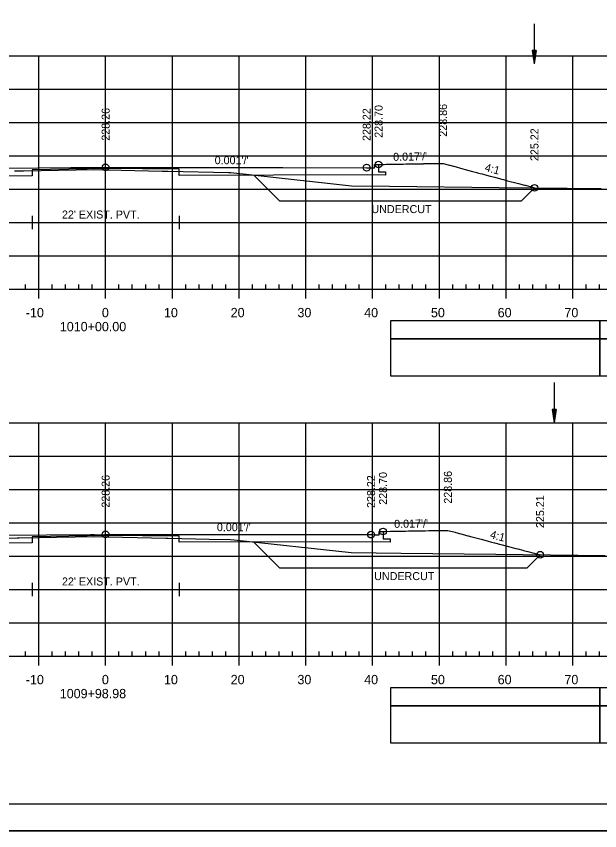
# Model space of a CAD drawing. Extents: x 1386544 to 1388153, y 379785 to 390999.
# Drawn here: x 1387353.1 to 1387440.5, y 381010.5 to 381132.6 of the extents above; entities that cross this region are included whole.
import ezdxf

# ---------------------------------------------------------------- set-up
doc = ezdxf.new("R2010")
doc.units = 0
for name, color, linetype in [('R_Alt Surface', 7, 'Continuous'), ('R_Axis', 7, 'Continuous'), ('R_Axis Annot', 7, 'Continuous'), ('R_Border', 7, 'Continuous'), ('R_Dimension', 7, 'Continuous'), ('R_Exist Surface', 7, 'Continuous'), ('R_Fin Surface', 7, 'Continuous'), ('R_Fin Surface Annot', 7, 'Continuous'), ('R_Grid', 7, 'Continuous'), ('R_No Plot', 7, 'Continuous'), ('R_Striping', 7, 'Continuous'), ('R_Water', 7, 'Continuous')]:
    doc.layers.add(name, color=color, linetype=linetype)

msp = doc.modelspace()

# ---------------------------------------------------------------- linework, layer by layer
at = {"layer": 'R_Alt Surface'}
for points in [[(1387405.82, 381108.82), (1387377.52, 381108.75), (1387377.51, 381109.67), (1387366.51, 381109.77), (1387355.51, 381109.59), (1387355.51, 381108.68), (1387331.97, 381108.64)], [(1387407.41, 381110.38), (1387407.41, 381109.29), (1387408.46, 381109.27), (1387408.46, 381108.77), (1387405.82, 381108.82)], [(1387355.51, 381102.68), (1387355.51, 381100.68)], [(1387377.51, 381102.68), (1387377.51, 381100.68)], [(1387355.51, 381101.68), (1387377.51, 381101.68)], [(1387406.49, 381053.82), (1387377.52, 381053.75), (1387377.51, 381054.67), (1387366.51, 381054.77), (1387355.51, 381054.59), (1387355.51, 381053.67), (1387331.14, 381053.63)], [(1387408.07, 381055.38), (1387408.07, 381054.29), (1387409.13, 381054.27), (1387409.13, 381053.77), (1387406.49, 381053.82)], [(1387355.51, 381047.68), (1387355.51, 381045.68)], [(1387377.51, 381047.68), (1387377.51, 381045.68)], [(1387355.51, 381046.68), (1387377.51, 381046.68)]]:
    msp.add_lwpolyline(points, dxfattribs=at)
at = {"layer": 'R_Axis'}
for p, q in [((1387354.51, 381091.68), (1387354.51, 381092.38)), ((1387358.51, 381091.68), (1387358.51, 381092.38)), ((1387360.51, 381091.68), (1387360.51, 381092.38)), ((1387362.51, 381091.68), (1387362.51, 381092.38)), ((1387364.51, 381091.68), (1387364.51, 381092.38)), ((1387368.51, 381091.68), (1387368.51, 381092.38)), ((1387370.51, 381091.68), (1387370.51, 381092.38)), ((1387372.51, 381091.68), (1387372.51, 381092.38)), ((1387374.51, 381091.68), (1387374.51, 381092.38)), ((1387378.51, 381091.68), (1387378.51, 381092.38)), ((1387380.51, 381091.68), (1387380.51, 381092.38)), ((1387382.51, 381091.68), (1387382.51, 381092.38)), ((1387384.51, 381091.68), (1387384.51, 381092.38)), ((1387388.51, 381091.68), (1387388.51, 381092.38)), ((1387390.51, 381091.68), (1387390.51, 381092.38)), ((1387392.51, 381091.68), (1387392.51, 381092.38)), ((1387394.51, 381091.68), (1387394.51, 381092.38)), ((1387398.51, 381091.68), (1387398.51, 381092.38)), ((1387400.51, 381091.68), (1387400.51, 381092.38)), ((1387402.51, 381091.68), (1387402.51, 381092.38)), ((1387404.51, 381091.68), (1387404.51, 381092.38)), ((1387408.51, 381091.68), (1387408.51, 381092.38)), ((1387410.51, 381091.68), (1387410.51, 381092.38)), ((1387412.51, 381091.68), (1387412.51, 381092.38)), ((1387414.51, 381091.68), (1387414.51, 381092.38)), ((1387418.51, 381091.68), (1387418.51, 381092.38)), ((1387420.51, 381091.68), (1387420.51, 381092.38)), ((1387422.51, 381091.68), (1387422.51, 381092.38)), ((1387424.51, 381091.68), (1387424.51, 381092.38)), ((1387428.51, 381091.68), (1387428.51, 381092.38)), ((1387430.51, 381091.68), (1387430.51, 381092.38)), ((1387432.51, 381091.68), (1387432.51, 381092.38)), ((1387434.51, 381091.68), (1387434.51, 381092.38)), ((1387438.51, 381091.68), (1387438.51, 381092.38)), ((1387440.51, 381091.68), (1387440.51, 381092.38)), ((1387221.51, 381091.68), (1387511.51, 381091.68)), ((1387356.51, 381090.28), (1387356.51, 381091.68)), ((1387366.51, 381090.28), (1387366.51, 381091.68)), ((1387376.51, 381090.28), (1387376.51, 381091.68)), ((1387386.51, 381090.28), (1387386.51, 381091.68)), ((1387396.51, 381090.28), (1387396.51, 381091.68)), ((1387406.51, 381090.28), (1387406.51, 381091.68)), ((1387416.51, 381090.28), (1387416.51, 381091.68)), ((1387426.51, 381090.28), (1387426.51, 381091.68)), ((1387436.51, 381090.28), (1387436.51, 381091.68)), ((1387354.51, 381036.68), (1387354.51, 381037.38)), ((1387358.51, 381036.68), (1387358.51, 381037.38)), ((1387360.51, 381036.68), (1387360.51, 381037.38)), ((1387362.51, 381036.68), (1387362.51, 381037.38)), ((1387364.51, 381036.68), (1387364.51, 381037.38)), ((1387368.51, 381036.68), (1387368.51, 381037.38)), ((1387370.51, 381036.68), (1387370.51, 381037.38)), ((1387372.51, 381036.68), (1387372.51, 381037.38)), ((1387374.51, 381036.68), (1387374.51, 381037.38)), ((1387378.51, 381036.68), (1387378.51, 381037.38)), ((1387380.51, 381036.68), (1387380.51, 381037.38)), ((1387382.51, 381036.68), (1387382.51, 381037.38)), ((1387384.51, 381036.68), (1387384.51, 381037.38)), ((1387388.51, 381036.68), (1387388.51, 381037.38)), ((1387390.51, 381036.68), (1387390.51, 381037.38)), ((1387392.51, 381036.68), (1387392.51, 381037.38)), ((1387394.51, 381036.68), (1387394.51, 381037.38)), ((1387398.51, 381036.68), (1387398.51, 381037.38)), ((1387400.51, 381036.68), (1387400.51, 381037.38)), ((1387402.51, 381036.68), (1387402.51, 381037.38)), ((1387404.51, 381036.68), (1387404.51, 381037.38)), ((1387408.51, 381036.68), (1387408.51, 381037.38)), ((1387410.51, 381036.68), (1387410.51, 381037.38)), ((1387412.51, 381036.68), (1387412.51, 381037.38)), ((1387414.51, 381036.68), (1387414.51, 381037.38)), ((1387418.51, 381036.68), (1387418.51, 381037.38)), ((1387420.51, 381036.68), (1387420.51, 381037.38)), ((1387422.51, 381036.68), (1387422.51, 381037.38)), ((1387424.51, 381036.68), (1387424.51, 381037.38)), ((1387428.51, 381036.68), (1387428.51, 381037.38)), ((1387430.51, 381036.68), (1387430.51, 381037.38)), ((1387432.51, 381036.68), (1387432.51, 381037.38)), ((1387434.51, 381036.68), (1387434.51, 381037.38)), ((1387438.51, 381036.68), (1387438.51, 381037.38)), ((1387440.51, 381036.68), (1387440.51, 381037.38)), ((1387221.51, 381036.68), (1387511.51, 381036.68)), ((1387356.51, 381035.28), (1387356.51, 381036.68)), ((1387366.51, 381035.28), (1387366.51, 381036.68)), ((1387376.51, 381035.28), (1387376.51, 381036.68)), ((1387386.51, 381035.28), (1387386.51, 381036.68)), ((1387396.51, 381035.28), (1387396.51, 381036.68)), ((1387406.51, 381035.28), (1387406.51, 381036.68)), ((1387416.51, 381035.28), (1387416.51, 381036.68)), ((1387426.51, 381035.28), (1387426.51, 381036.68)), ((1387436.51, 381035.28), (1387436.51, 381036.68))]:
    msp.add_line(p, q, dxfattribs=at)
at = {"layer": 'R_Axis Annot'}
for points in [[(1387440.54, 381084.23), (1387511.51, 381084.23), (1387511.51, 381086.94), (1387440.54, 381086.94)], [(1387440.54, 381078.71), (1387511.51, 381078.71), (1387511.51, 381084.23), (1387440.54, 381084.23)], [(1387440.54, 381029.23), (1387511.51, 381029.23), (1387511.51, 381031.94), (1387440.54, 381031.94)], [(1387440.54, 381023.71), (1387511.51, 381023.71), (1387511.51, 381029.23), (1387440.54, 381029.23)]]:
    msp.add_lwpolyline(points, close=True, dxfattribs=at)
at = {"layer": 'R_Border'}
msp.add_line((1387524.69, 381014.51), (1387208.51, 381014.51), dxfattribs=at)
at = {"layer": 'R_Dimension'}
for p, q in [((1387388.74, 381108.78), (1387392.63, 381104.89)), ((1387430.76, 381106.89), (1387428.76, 381104.89)), ((1387388.73, 381053.78), (1387392.61, 381049.89)), ((1387431.6, 381051.89), (1387429.6, 381049.89))]:
    msp.add_line(p, q, dxfattribs=at)
for points in [[(1387428.76, 381104.89), (1387392.63, 381104.89)], [(1387429.6, 381049.89), (1387392.61, 381049.89)]]:
    msp.add_lwpolyline(points, dxfattribs=at)
at = {"layer": 'R_Exist Surface'}
for points in [[(1387352.88, 381109.42), (1387353.36, 381109.43), (1387354.19, 381109.44), (1387364.75, 381109.61), (1387374.96, 381109.38), (1387375.9, 381109.36), (1387384.91, 381109.16), (1387385.26, 381109.16), (1387388.48, 381108.81), (1387403.37, 381107.19), (1387409.05, 381107.14), (1387425.48, 381106.95), (1387440.74, 381106.8)], [(1387345.62, 381054.28), (1387353.25, 381054.42), (1387353.37, 381054.42), (1387353.57, 381054.43), (1387364.75, 381054.61), (1387375.55, 381054.36), (1387375.9, 381054.35), (1387382, 381054.22), (1387385.24, 381054.15), (1387385.76, 381054.1), (1387403.31, 381052.2), (1387410.77, 381052.12), (1387424.99, 381051.96), (1387441.36, 381051.8)]]:
    msp.add_lwpolyline(points, dxfattribs=at)
at = {"layer": 'R_Fin Surface'}
for points in [[(1387407.86, 381110.39), (1387407.87, 381110.39), (1387407.87, 381110.39), (1387407.96, 381110.39), (1387407.96, 381110.39), (1387407.98, 381110.39), (1387408.24, 381110.39), (1387408.55, 381110.4), (1387408.59, 381110.4), (1387408.6, 381110.4), (1387408.66, 381110.4), (1387409.14, 381110.41), (1387409.24, 381110.41), (1387409.38, 381110.41), (1387409.94, 381110.42), (1387409.95, 381110.42), (1387409.96, 381110.42), (1387410.55, 381110.43), (1387410.82, 381110.44), (1387411.07, 381110.44), (1387411.49, 381110.45), (1387411.67, 381110.45), (1387411.81, 381110.46), (1387412.39, 381110.46), (1387412.94, 381110.47), (1387413.68, 381110.49), (1387414.1, 381110.49), (1387414.13, 381110.49), (1387414.2, 381110.5), (1387415.33, 381110.51), (1387415.58, 381110.52), (1387415.7, 381110.52), (1387416.38, 381110.53), (1387417.06, 381110.54), (1387417.08, 381110.54), (1387417.08, 381110.54), (1387418.02, 381110.28), (1387418.09, 381110.26), (1387418.63, 381110.12), (1387418.69, 381110.1), (1387420.05, 381109.73), (1387420.4, 381109.64), (1387421.47, 381109.35), (1387421.94, 381109.22), (1387422.12, 381109.18), (1387422.21, 381109.15), (1387422.65, 381109.03), (1387422.93, 381108.96), (1387423.57, 381108.79), (1387424.11, 381108.64), (1387424.81, 381108.46), (1387425.67, 381108.23), (1387425.83, 381108.19), (1387426.1, 381108.12), (1387426.73, 381107.95), (1387428.16, 381107.57), (1387428.36, 381107.52), (1387429.27, 381107.28), (1387429.38, 381107.26), (1387430.3, 381107.02), (1387430.31, 381107.01), (1387430.76, 381106.89)], [(1387351.34, 381109.85), (1387361.32, 381109.91), (1387363.44, 381109.92), (1387363.44, 381109.92), (1387363.45, 381109.92), (1387366.51, 381109.94), (1387370.19, 381109.93), (1387370.21, 381109.93), (1387370.21, 381109.93), (1387372.65, 381109.93), (1387384.02, 381109.92), (1387393.07, 381109.91), (1387405.62, 381109.9), (1387406.81, 381109.88), (1387406.81, 381110.14), (1387406.81, 381110.38), (1387407.03, 381110.38), (1387407.41, 381110.38), (1387407.85, 381110.39), (1387407.86, 381110.39), (1387407.86, 381110.39), (1387407.86, 381110.39), (1387407.86, 381110.39)], [(1387406.29, 381054.9), (1387406.3, 381054.9), (1387406.3, 381054.9), (1387406.39, 381054.9), (1387406.4, 381054.9), (1387406.43, 381054.9), (1387406.67, 381054.89), (1387406.86, 381054.89), (1387407.03, 381054.89), (1387407.08, 381054.89), (1387407.11, 381054.89), (1387407.23, 381054.88), (1387407.47, 381054.88), (1387407.47, 381055.2), (1387407.47, 381055.38), (1387407.58, 381055.38), (1387407.69, 381055.38), (1387408.07, 381055.38), (1387408.4, 381055.39), (1387408.41, 381055.39), (1387408.41, 381055.39), (1387409.19, 381055.4), (1387409.29, 381055.4), (1387409.37, 381055.4), (1387409.97, 381055.41), (1387410.23, 381055.42), (1387410.3, 381055.42), (1387410.59, 381055.42), (1387411.44, 381055.44), (1387411.89, 381055.45), (1387412.61, 381055.46), (1387412.67, 381055.46), (1387412.72, 381055.46), (1387413.49, 381055.47), (1387414.12, 381055.48), (1387414.41, 381055.49), (1387414.92, 381055.5), (1387415.46, 381055.5), (1387415.64, 381055.51), (1387416.52, 381055.52), (1387416.66, 381055.52), (1387417.23, 381055.53), (1387417.27, 381055.53), (1387417.35, 381055.54), (1387417.79, 381055.54), (1387418.87, 381055.25), (1387419, 381055.21), (1387420.3, 381054.87), (1387420.56, 381054.79), (1387420.78, 381054.74), (1387420.83, 381054.72), (1387421.38, 381054.58), (1387421.56, 381054.53), (1387422.38, 381054.31), (1387422.76, 381054.21), (1387423.69, 381053.96), (1387424.34, 381053.79), (1387424.56, 381053.73), (1387424.77, 381053.67), (1387425.7, 381053.43), (1387426.86, 381053.12), (1387427.23, 381053.03), (1387427.98, 381052.83), (1387428.25, 381052.76), (1387429.03, 381052.56), (1387429.12, 381052.53), (1387429.53, 381052.43), (1387429.78, 381052.36), (1387431.26, 381051.98), (1387431.46, 381051.93), (1387431.47, 381051.93), (1387431.57, 381051.9), (1387431.57, 381051.9), (1387431.6, 381051.89)], [(1387331.52, 381054.72), (1387331.53, 381054.72), (1387331.53, 381054.72), (1387331.53, 381054.72), (1387331.53, 381054.72), (1387366.35, 381054.94), (1387366.41, 381054.94), (1387366.44, 381054.94), (1387366.49, 381054.94), (1387366.5, 381054.94), (1387366.51, 381054.94), (1387366.51, 381054.94), (1387366.53, 381054.94), (1387366.53, 381054.94), (1387366.54, 381054.94), (1387366.6, 381054.94), (1387366.64, 381054.94), (1387366.7, 381054.94), (1387406.28, 381054.9), (1387406.29, 381054.9), (1387406.29, 381054.9), (1387406.29, 381054.9), (1387406.29, 381054.9)], [(1387364.25, 381054.94), (1387364.36, 381054.94), (1387364.36, 381054.94), (1387364.36, 381054.94), (1387364.82, 381054.94)]]:
    msp.add_lwpolyline(points, dxfattribs=at)
at = {"layer": 'R_Grid'}
for p, q in [((1387221.51, 381126.68), (1387511.51, 381126.68)), ((1387356.51, 381091.68), (1387356.51, 381126.68)), ((1387366.51, 381091.68), (1387366.51, 381126.68)), ((1387376.51, 381091.68), (1387376.51, 381126.68)), ((1387386.51, 381091.68), (1387386.51, 381126.68)), ((1387396.51, 381091.68), (1387396.51, 381126.68)), ((1387406.51, 381091.68), (1387406.51, 381126.68)), ((1387416.51, 381091.68), (1387416.51, 381126.68)), ((1387426.51, 381091.68), (1387426.51, 381126.68)), ((1387436.51, 381091.68), (1387436.51, 381126.68)), ((1387221.51, 381121.68), (1387511.51, 381121.68)), ((1387221.51, 381116.68), (1387511.51, 381116.68)), ((1387221.51, 381111.68), (1387511.51, 381111.68)), ((1387221.51, 381106.68), (1387511.51, 381106.68)), ((1387221.51, 381101.68), (1387511.51, 381101.68)), ((1387221.51, 381096.68), (1387511.51, 381096.68)), ((1387221.51, 381091.68), (1387511.51, 381091.68)), ((1387221.51, 381071.68), (1387511.51, 381071.68)), ((1387356.51, 381036.68), (1387356.51, 381071.68)), ((1387366.51, 381036.68), (1387366.51, 381071.68)), ((1387376.51, 381036.68), (1387376.51, 381071.68)), ((1387386.51, 381036.68), (1387386.51, 381071.68)), ((1387396.51, 381036.68), (1387396.51, 381071.68)), ((1387406.51, 381036.68), (1387406.51, 381071.68)), ((1387416.51, 381036.68), (1387416.51, 381071.68)), ((1387426.51, 381036.68), (1387426.51, 381071.68)), ((1387436.51, 381036.68), (1387436.51, 381071.68)), ((1387221.51, 381066.68), (1387511.51, 381066.68)), ((1387221.51, 381061.68), (1387511.51, 381061.68)), ((1387221.51, 381056.68), (1387511.51, 381056.68)), ((1387221.51, 381051.68), (1387511.51, 381051.68)), ((1387221.51, 381046.68), (1387511.51, 381046.68)), ((1387221.51, 381041.68), (1387511.51, 381041.68)), ((1387221.51, 381036.68), (1387511.51, 381036.68))]:
    msp.add_line(p, q, dxfattribs=at)
at = {"layer": 'R_No Plot'}
msp.add_line((1387196.11, 381010.53), (1387529.45, 381010.53), dxfattribs=at)
for points in [[(1387196.11, 381223.87), (1387529.45, 381223.87), (1387529.45, 381010.53), (1387196.11, 381010.53)], [(1387442.43, 381219.97), (1387462.05, 381219.97), (1387462.05, 381210.09), (1387478.17, 381210.09), (1387501.37, 381210.09), (1387501.37, 381185.76), (1387524.69, 381185.76), (1387524.69, 381014.51), (1387208.51, 381014.51), (1387208.51, 381219.97)]]:
    msp.add_lwpolyline(points, close=True, dxfattribs=at)
for centre in [(1387407.41, 381110.38), (1387366.51, 381109.94), (1387405.62, 381109.9), (1387430.76, 381106.89), (1387408.07, 381055.38), (1387366.51, 381054.94), (1387406.28, 381054.9), (1387431.6, 381051.89)]:
    msp.add_circle(centre, 0.5, dxfattribs=at)
at = {"layer": 'R_Striping'}
for points in [[(1387409.2, 381084.24), (1387440.54, 381084.24), (1387440.54, 381086.94), (1387409.2, 381086.94)], [(1387409.2, 381078.72), (1387440.54, 381078.72), (1387440.54, 381084.24), (1387409.2, 381084.24)], [(1387409.2, 381029.24), (1387440.54, 381029.24), (1387440.54, 381031.94), (1387409.2, 381031.94)], [(1387409.2, 381023.72), (1387440.54, 381023.72), (1387440.54, 381029.24), (1387409.2, 381029.24)]]:
    msp.add_lwpolyline(points, close=True, dxfattribs=at)
at = {"layer": 'R_Water'}
for p, q in [((1387430.71, 381131.47), (1387430.71, 381125.47)), ((1387430.41, 381127.47), (1387430.71, 381125.47)), ((1387431.01, 381127.47), (1387430.41, 381127.47)), ((1387430.41, 381127.47), (1387430.71, 381125.47)), ((1387431.01, 381127.47), (1387430.41, 381127.47)), ((1387430.46, 381127.47), (1387430.71, 381125.8)), ((1387430.46, 381127.47), (1387430.71, 381125.8)), ((1387430.51, 381127.47), (1387430.71, 381126.15)), ((1387430.51, 381127.47), (1387430.71, 381126.15)), ((1387430.56, 381127.47), (1387430.71, 381126.48)), ((1387430.56, 381127.47), (1387430.71, 381126.48)), ((1387430.61, 381127.47), (1387430.71, 381126.82)), ((1387430.61, 381127.47), (1387430.71, 381126.82)), ((1387430.66, 381127.47), (1387430.71, 381127.15)), ((1387430.66, 381127.47), (1387430.71, 381127.15)), ((1387431.01, 381127.47), (1387430.71, 381125.47)), ((1387430.8, 381127.47), (1387430.71, 381126.82)), ((1387430.91, 381127.47), (1387430.71, 381126.15)), ((1387430.96, 381127.47), (1387430.71, 381125.8)), ((1387430.86, 381127.47), (1387430.71, 381126.48)), ((1387430.75, 381127.47), (1387430.71, 381127.15)), ((1387431.01, 381127.47), (1387430.71, 381125.47)), ((1387430.8, 381127.47), (1387430.71, 381126.82)), ((1387430.91, 381127.47), (1387430.71, 381126.15)), ((1387430.96, 381127.47), (1387430.71, 381125.8)), ((1387430.86, 381127.47), (1387430.71, 381126.48)), ((1387430.75, 381127.47), (1387430.71, 381127.15)), ((1387433.69, 381077.68), (1387433.69, 381071.68)), ((1387433.39, 381073.68), (1387433.69, 381071.68)), ((1387433.99, 381073.68), (1387433.39, 381073.68)), ((1387433.39, 381073.68), (1387433.69, 381071.68)), ((1387433.99, 381073.68), (1387433.39, 381073.68)), ((1387433.44, 381073.68), (1387433.69, 381072.01)), ((1387433.44, 381073.68), (1387433.69, 381072.01)), ((1387433.49, 381073.68), (1387433.69, 381072.35)), ((1387433.49, 381073.68), (1387433.69, 381072.35)), ((1387433.54, 381073.68), (1387433.69, 381072.69)), ((1387433.54, 381073.68), (1387433.69, 381072.69)), ((1387433.59, 381073.68), (1387433.69, 381073.03)), ((1387433.59, 381073.68), (1387433.69, 381073.03)), ((1387433.64, 381073.68), (1387433.69, 381073.36)), ((1387433.64, 381073.68), (1387433.69, 381073.36)), ((1387433.99, 381073.68), (1387433.69, 381071.68)), ((1387433.78, 381073.68), (1387433.69, 381073.03)), ((1387433.89, 381073.68), (1387433.69, 381072.35)), ((1387433.94, 381073.68), (1387433.69, 381072.01)), ((1387433.84, 381073.68), (1387433.69, 381072.69)), ((1387433.73, 381073.68), (1387433.69, 381073.36)), ((1387433.99, 381073.68), (1387433.69, 381071.68)), ((1387433.78, 381073.68), (1387433.69, 381073.03)), ((1387433.89, 381073.68), (1387433.69, 381072.35)), ((1387433.94, 381073.68), (1387433.69, 381072.01)), ((1387433.84, 381073.68), (1387433.69, 381072.69)), ((1387433.73, 381073.68), (1387433.69, 381073.36))]:
    msp.add_line(p, q, dxfattribs=at)

# ---------------------------------------------------------------- texts
at = {"layer": 'R_Axis Annot'}
for s, p in [('-10', (1387354.55, 381087.48)), ('0', (1387365.95, 381087.48)), ('10', (1387375.25, 381087.48)), ('20', (1387385.25, 381087.48)), ('30', (1387395.25, 381087.48)), ('40', (1387405.25, 381087.48)), ('50', (1387415.25, 381087.48)), ('60', (1387425.25, 381087.48)), ('70', (1387435.25, 381087.48)), ('1010+00.00', (1387359.65, 381085.38)), ('-10', (1387354.55, 381032.48)), ('0', (1387365.95, 381032.48)), ('10', (1387375.25, 381032.48)), ('20', (1387385.25, 381032.48)), ('30', (1387395.25, 381032.48)), ('40', (1387405.25, 381032.48)), ('50', (1387415.25, 381032.48)), ('60', (1387425.25, 381032.48)), ('70', (1387435.25, 381032.48)), ('1009+98.98', (1387359.64, 381030.38))]:
    msp.add_text(s, height=1.4, dxfattribs=at).set_placement(p)
at = {"layer": 'R_Dimension'}
for p in [(1387406.34, 381103.09), (1387406.75, 381048.09)]:
    msp.add_text('UNDERCUT', height=1.2, dxfattribs=at).set_placement(p)
at = {"layer": 'R_Fin Surface Annot'}
for s, rotation, p in [('228.70', 90, (1387408.01, 381114.38)), ('228.86', 90, (1387417.66, 381114.54)), ('228.26', 90, (1387367.11, 381113.94)), ('228.22', 90, (1387406.22, 381113.9)), ('225.22', 90, (1387431.36, 381110.89)), ("0.001'/'", 359.9373, (1387382.85, 381110.42)), ("0.017'/'", 0.9558, (1387409.6, 381110.92)), ('4:1', 345.0893, (1387423.23, 381109.42)), ('228.70', 90, (1387408.67, 381059.38)), ('228.86', 90, (1387418.39, 381059.54)), ('228.26', 90, (1387367.11, 381058.94)), ('228.22', 90, (1387406.88, 381058.9)), ('225.21', 90, (1387432.2, 381055.89)), ("0.017'/'", 0.9558, (1387409.75, 381055.91)), ("0.001'/'", 359.9445, (1387383.18, 381055.42)), ('4:1', 345.1935, (1387424.02, 381054.41))]:
    msp.add_text(s, height=1.2, rotation=rotation, dxfattribs=at).set_placement(p)
at = {"layer": 'R_No Plot'}
for p in [(1387417.02, 381110.49), (1387417.74, 381055.49)]:
    msp.add_text('+', height=0.1, dxfattribs=at).set_placement(p)
at = {"layer": 'R_Water'}
for p in [(1387359.97, 381102.28), (1387359.97, 381047.28)]:
    msp.add_text("22' EXIST. PVT.", height=1.2, dxfattribs=at).set_placement(p)

doc.saveas('drawing.dxf')
